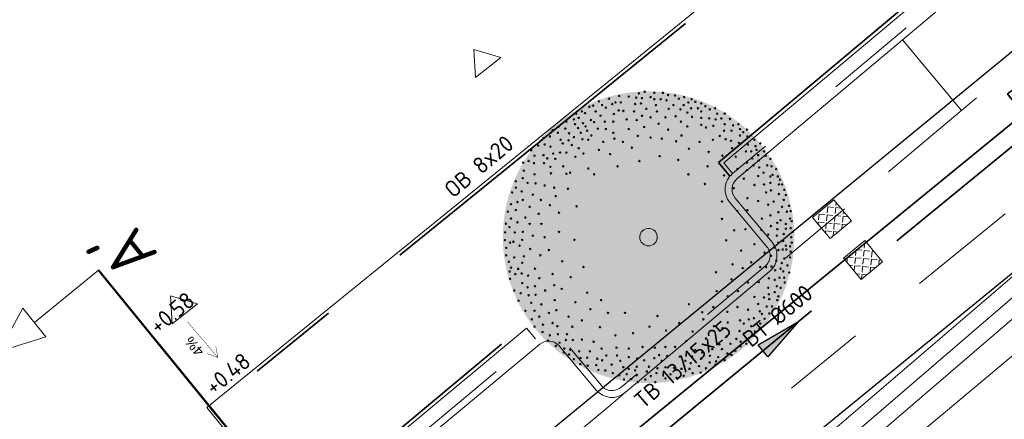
# Model space of a CAD drawing. Header units: metres. Extents: x 92403 to 95147, y 464428 to 465602.
# Tile 512 of 568: x 93349 to 93371, y 465192 to 465201. Entities that reach past the tile are written whole.
import ezdxf
from ezdxf.enums import TextEntityAlignment as Align

# ---------------------------------------------------------------- set-up
doc = ezdxf.new("R2010")
doc.units = ezdxf.units.M
for name, pattern in [('DASHED', [0.75, 0.5, -0.25]), ('RI-DRAINAGE', [19.2, 6, -1.8, 1.8, -1.8, 2.4, -1.8, 1.8, -1.8]), ('RI-GWA', [18.45, 6, -1.8, 1.75, -1.8, 1.75, -1.8, 1.75, -1.8]), ('RI-HWA', [7.4, 5, -2.4]), ('VH-OPSLUITBAND_80X200', [14, 8, -2, 2, -2]), ('VH-TROTTOIRBAND', [15, 5, -2, 2, -2, 2, -2])]:
    doc.linetypes.add(name, pattern=pattern)
doc.layers.get('0').update_dxf_attribs({"linetype": 'CONTINUOUS'})
for name, color, linetype, lineweight, true_color in [('B-OI-RI-GWA_TRANSPORTLEIDING-G', 7, 'RI-GWA', 18, 0xff8400), ('N-OI-RI-DRAINAGE_DRAIN_PVC-G', 7, 'RI-DRAINAGE', 18, 0x00ff04), ('N-OI-RI-HWA_STROOMRICHTING-S', 7, 'CONTINUOUS', 25, 0x007bff), ('N-OI-RI-HWA_TRANSPORTLEIDING-G', 7, 'RI-HWA', 35, 0x007bff), ('N-RO-GR-BOOM-V', 7, 'CONTINUOUS', 18, 0x002600), ('N-WE-RI-DRAINAGE_PUTRAND-S', 7, 'CONTINUOUS', 5, 0x00ff04)]:
    doc.layers.add(name, color=color, linetype=linetype, lineweight=lineweight, true_color=true_color)
for name, color, linetype, lineweight in [('B-RO-OG-TOPOGRAFIE_BEBOUWING_ENTREE-S', 7, 'CONTINUOUS', 5), ('B-WE-VH-VERHARDING_FUNDERING-G', 252, 'CONTINUOUS', 18), ('N-RO-VW-MARKERING-G', 7, 'CONTINUOUS', 9), ('N-WE-GW-ONTGRAVING-V', 2, 'CONTINUOUS', 30), ('N-WE-VH-KANTOPSLUITING_OPSLUITBAND_80X200-G', 7, 'VH-OPSLUITBAND_80X200', 35), ('N-WE-VH-KANTOPSLUITING_TROTTOIRBAND-G', 7, 'VH-TROTTOIRBAND', 35), ('N-WE-VH-KANTOPSLUITING_TROTTOIRBAND_130 150-T18', 10, 'CONTINUOUS', 18), ('N-WE-VH-KANTOPSLUITING_VOORKANTBAND-G', 50, 'CONTINUOUS', 35), ('V-WE-RI-GWA_STROOMRICHTING-S', 30, 'CONTINUOUS', 25), ('V-WE-RI-VOLSCHUIMEN-G', 130, 'CONTINUOUS-V', 35), ('X-XX-AL-HOOGTELABEL-T-afschot', 7, 'CONTINUOUS', 18), ('X-XX-AL-HOOGTELABEL-T18', 7, 'CONTINUOUS', 18), ('X-XX-AL-VERWIJZING-S', 7, 'CONTINUOUS', 13)]:
    doc.layers.add(name, color=color, linetype=linetype, lineweight=lineweight)
doc.layers.add('N-RO-GR-BOOM-S', color=7, linetype='CONTINUOUS', lineweight=9, true_color=0x005700, transparency=0.3)
doc.styles.add('1_500_2mm', font='arial.ttf', dxfattribs={"height": 1})
doc.styles.add('NLCS-ISO', font='NLCS-ISO.ttf')
doc.styles.add('NLCS-ISO-M200-T18', font='NLCS-ISO.ttf', dxfattribs={"height": 0.36})
doc.linetypes.add('CONTINUOUS-V', pattern='A,3.5,[24,NLCS.SHX,S=0.5,R=0,X=0,Y=0],3.5', length=7)

# ---------------------------------------------------------------- blocks, each defined once
blk = doc.blocks.new('SRO-BEBOUWING_ENTREE')
blk.add_lwpolyline([(0, 0.35), (0, -0.35), (0.5, 0)], close=True)
blk = doc.blocks.new('SAL-VERWIJZING_DOORSNEDE_BOVEN-SO')
for p, q in [((-2, 9), (0, 14)), ((0, 14), (2, 9)), ((2, 9), (-2, 9)), ((0, 0), (0, 9))]:
    blk.add_line(p, q)
at = {"lineweight": 50, "style": 'NLCS-ISO'}
blk.add_attdef('...', text='', height=5, dxfattribs=at).set_placement((-0.05, -1.19), align=Align.TOP_CENTER)
blk = doc.blocks.new('Putdeksel 600x600')
at = {"ltscale": 0.1}
h = blk.add_hatch(dxfattribs=at)
h.set_pattern_fill('ANGLE', color=8, scale=0.025, angle=45)
h.set_pattern_definition([(45, (-93679.67512, -463937.87647), (-0.123478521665, 0.123478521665), [0.127, -0.047625]), (135, (-93679.67512, -463937.87647), (-0.123478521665, -0.123478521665), [0.127, -0.047625])])
h.paths.add_polyline_path([(-0.3, -0.3), (0.3, -0.3), (0.3, 0.3), (-0.3, 0.3)])
at = {"color": 250, "ltscale": 0.1}
blk.add_lwpolyline([(-0.3, -0.3), (0.3, -0.3), (0.3, 0.3), (-0.3, 0.3)], close=True, dxfattribs=at)
blk = doc.blocks.new('*U272')
at = {"ltscale": 0.1}
blk.add_hatch(color=256, dxfattribs=at).paths.add_polyline_path([(2.5, 0), (-2.5, -0.83), (-2.5, 0.83)])
at = {"ltscale": 0.1, "flags": 128}
blk.add_lwpolyline([(2.5, 0), (-2.5, -0.83), (-2.5, 0.83)], close=True, dxfattribs=at)
at = {"ltscale": 0.1, "style": 'NLCS-ISO'}
for tag, p in [('BOBL', (-123.31, 0)), ('MAT', (-0.5, 0.5))]:
    blk.add_attdef(tag, text='', height=1.8, dxfattribs=at).set_placement(p, align=Align.BOTTOM_RIGHT)
for tag, p in [('DIA', (0.5, 0.5)), ('BOBR', (123.02, 0))]:
    blk.add_attdef(tag, text='', height=1.8, dxfattribs=at).set_placement(p, align=Align.BOTTOM_LEFT)
blk.add_attdef('JVA', text='', height=1.8, dxfattribs=at).set_placement((0, -1), align=Align.TOP_CENTER)
at = {"ltscale": 0.1, "style": 'NLCS-ISO', "flags": 1}
blk.add_attdef('PUTNR-L', text='', height=1.8, dxfattribs=at).set_placement((-0.82, -5.89), align=Align.BOTTOM_RIGHT)
blk.add_attdef('PUTNR-L', text='', height=1.8, dxfattribs=at).set_placement((1.95, -5.77), align=Align.BOTTOM_LEFT)
blk = doc.blocks.new('*U301')
at = {"layer": 'N-RO-GR-BOOM-V', "linetype": 'ByBlock', "ltscale": 1, "transparency": 33554567}
h = blk.add_hatch(color=98, dxfattribs=at)
h.dxf.hatch_style = 1
h.set_gradient(color1=(0, 51, 0), color2=(184, 200, 91), rotation=177, centered=1, name='INVCURVED')
edge = h.paths.add_edge_path()
edge.add_arc((0, 0), 2.75, 0, 360)
at = {"color": 0, "lineweight": -2}
for centre, radius in [((-0.746, 2.61), 0.0139), ((-0.555, 2.66), 0.0139), ((-0.374, 2.65), 0.0139), ((-0.233, 2.63), 0.0139), ((-0.183, 2.71), 0.0139), ((-0.123, 2.62), 0.0139), ((-0.073, 2.741), 0.0139), ((0.038, 2.64), 0.0139), ((0.108, 2.72), 0.0139), ((0.108, 2.6), 0.0139), ((0.229, 2.6), 0.0139), ((0.269, 2.72), 0.0139), ((0.369, 2.68), 0.0139), ((0.5, 2.67), 0.0139), ((0.571, 2.61), 0.0139), ((0.671, 2.64), 0.0139), ((0.811, 2.6), 0.0139), ((-1.117, 2.459), 0.0139), ((-1.047, 2.479), 0.0139), ((-0.937, 2.559), 0.0139), ((-0.876, 2.489), 0.0139), ((-0.806, 2.439), 0.0139), ((-0.686, 2.509), 0.0139), ((-0.625, 2.539), 0.0139), ((-0.525, 2.539), 0.0139), ((-0.254, 2.509), 0.0139), ((-0.143, 2.52), 0.0139), ((-0.042, 2.419), 0.0139), ((0.138, 2.489), 0.0139), ((0.339, 2.579), 0.0139), ((0.38, 2.419), 0.0139), ((0.47, 2.489), 0.0139), ((0.601, 2.409), 0.0139), ((0.661, 2.489), 0.0139), ((0.751, 2.539), 0.0139), ((0.801, 2.429), 0.0139), ((0.882, 2.549), 0.0139), ((0.932, 2.429), 0.0139), ((0.993, 2.52), 0.0139), ((1.073, 2.469), 0.0139), ((1.153, 2.409), 0.0139), ((1.254, 2.429), 0.0139), ((-1.409, 2.218), 0.0139), ((-1.369, 2.328), 0.0139), ((-1.318, 2.248), 0.0139), ((-1.258, 2.369), 0.0139), ((-1.198, 2.338), 0.0139), ((-0.997, 2.369), 0.0139), ((-0.907, 2.288), 0.0139), ((-0.655, 2.319), 0.0139), ((-0.565, 2.389), 0.0139), ((-0.475, 2.379), 0.0139), ((-0.414, 2.218), 0.0139), ((-0.274, 2.369), 0.0139), ((-0.123, 2.288), 0.0139), ((0.038, 2.258), 0.0139), ((0.159, 2.369), 0.0139), ((0.319, 2.258), 0.0139), ((0.51, 2.278), 0.0139), ((0.731, 2.349), 0.0139), ((0.822, 2.268), 0.0139), ((0.993, 2.369), 0.0139), ((0.993, 2.248), 0.0139), ((1.143, 2.238), 0.0139), ((1.264, 2.218), 0.0139), ((1.294, 2.328), 0.0139), ((1.374, 2.238), 0.0139), ((1.435, 2.328), 0.0139), ((1.535, 2.228), 0.0139), ((-1.701, 2.078), 0.0139), ((-1.57, 2.047), 0.0139), ((-1.55, 2.178), 0.0139), ((-1.389, 2.128), 0.0139), ((-1.329, 2.057), 0.0139), ((-1.238, 2.148), 0.0139), ((-1.188, 2.087), 0.0139), ((-1.088, 2.208), 0.0139), ((-1.027, 2.168), 0.0139), ((-0.957, 2.047), 0.0139), ((-0.826, 2.178), 0.0139), ((-0.806, 2.037), 0.0139), ((-0.666, 2.178), 0.0139), ((-0.374, 2.037), 0.0139), ((-0.224, 2.208), 0.0139), ((-0.083, 2.078), 0.0139), ((0.189, 2.137), 0.0139), ((0.61, 2.178), 0.0139), ((0.731, 2.087), 0.0139), ((0.993, 2.117), 0.0139), ((1.083, 2.067), 0.0139), ((1.223, 2.098), 0.0139), ((1.435, 2.128), 0.0139), ((1.595, 2.107), 0.0139), ((1.696, 2.128), 0.0139), ((1.726, 2.037), 0.0139), ((-1.982, 1.866), 0.0139), ((-1.861, 1.897), 0.0139), ((-1.811, 2.017), 0.0139), ((-1.71, 1.967), 0.0139), ((-1.5, 1.957), 0.0139), ((-1.409, 1.886), 0.0139), ((-1.279, 1.967), 0.0139), ((-1.248, 1.846), 0.0139), ((-1.158, 2.007), 0.0139), ((-1.077, 1.916), 0.0139), ((-0.666, 1.967), 0.0139), ((-0.645, 1.857), 0.0139), ((-0.203, 1.907), 0.0139), ((0.038, 1.877), 0.0139), ((0.249, 1.857), 0.0139), ((0.369, 2.027), 0.0139), ((0.621, 1.916), 0.0139), ((1.344, 1.907), 0.0139), ((1.424, 2.007), 0.0139), ((1.455, 1.846), 0.0139), ((1.565, 2.007), 0.0139), ((1.726, 1.916), 0.0139), ((1.786, 1.977), 0.0139), ((1.857, 2.027), 0.0139), ((1.866, 1.897), 0.0139), ((-2.082, 1.726), 0.0139), ((-1.962, 1.746), 0.0139), ((-1.851, 1.706), 0.0139), ((-1.66, 1.836), 0.0139), ((-1.62, 1.766), 0.0139), ((-1.509, 1.826), 0.0139), ((-1.449, 1.736), 0.0139), ((-1.318, 1.676), 0.0139), ((-1.138, 1.836), 0.0139), ((-0.856, 1.796), 0.0139), ((-0.484, 1.796), 0.0139), ((-0.314, 1.686), 0.0139), ((0.52, 1.806), 0.0139), ((0.761, 1.665), 0.0139), ((0.962, 1.796), 0.0139), ((1.214, 1.836), 0.0139), ((1.555, 1.816), 0.0139), ((1.575, 1.676), 0.0139), ((1.706, 1.776), 0.0139), ((1.877, 1.746), 0.0139), ((1.997, 1.836), 0.0139), ((2.017, 1.715), 0.0139), ((2.107, 1.766), 0.0139), ((-2.213, 1.636), 0.0139), ((-2.152, 1.535), 0.0139), ((-1.982, 1.545), 0.0139), ((-1.911, 1.485), 0.0139), ((-1.801, 1.575), 0.0139), ((-1.76, 1.475), 0.0139), ((-1.67, 1.595), 0.0139), ((-1.55, 1.595), 0.0139), ((-1.379, 1.515), 0.0139), ((-1.228, 1.575), 0.0139), ((-0.937, 1.645), 0.0139), ((-0.725, 1.565), 0.0139), ((0.209, 1.525), 0.0139), ((1.133, 1.605), 0.0139), ((1.394, 1.535), 0.0139), ((1.645, 1.515), 0.0139), ((1.836, 1.615), 0.0139), ((1.937, 1.615), 0.0139), ((1.957, 1.485), 0.0139), ((2.037, 1.645), 0.0139), ((2.068, 1.545), 0.0139), ((2.178, 1.615), 0.0139), ((2.208, 1.535), 0.0139), ((2.299, 1.475), 0.0139), ((-2.364, 1.404), 0.0139), ((-2.263, 1.435), 0.0139), ((-2.163, 1.394), 0.0139), ((-1.972, 1.394), 0.0139), ((-1.851, 1.324), 0.0139), ((-1.61, 1.334), 0.0139), ((-1.138, 1.294), 0.0139), ((-0.585, 1.334), 0.0139), ((-0.173, 1.435), 0.0139), ((0.56, 1.455), 0.0139), ((1.113, 1.334), 0.0139), ((1.857, 1.404), 0.0139), ((1.977, 1.354), 0.0139), ((2.078, 1.444), 0.0139), ((2.087, 1.314), 0.0139), ((2.238, 1.354), 0.0139), ((2.319, 1.334), 0.0139), ((-2.373, 1.113), 0.0139), ((-2.353, 1.254), 0.0139), ((-2.152, 1.183), 0.0139), ((-1.841, 1.203), 0.0139), ((-1.55, 1.194), 0.0139), ((-1.48, 1.214), 0.0139), ((-1.027, 1.183), 0.0139), ((0.751, 1.183), 0.0139), ((1.424, 1.163), 0.0139), ((1.676, 1.284), 0.0139), ((1.796, 1.103), 0.0139), ((1.857, 1.264), 0.0139), ((2.068, 1.153), 0.0139), ((2.168, 1.214), 0.0139), ((2.299, 1.143), 0.0139), ((2.339, 1.173), 0.0139), ((2.409, 1.284), 0.0139), ((2.439, 1.143), 0.0139), ((-2.504, 1.053), 0.0139), ((-2.504, 0.932), 0.0139), ((-2.283, 1.023), 0.0139), ((-2.132, 1.013), 0.0139), ((-1.962, 0.973), 0.0139), ((-1.78, 0.932), 0.0139), ((1.063, 1.002), 0.0139), ((1.606, 0.922), 0.0139), ((1.997, 0.982), 0.0139), ((2.178, 0.993), 0.0139), ((2.299, 1.023), 0.0139), ((2.459, 0.993), 0.0139), ((2.479, 1.083), 0.0139), ((2.52, 0.993), 0.0139), ((-2.574, 0.842), 0.0139), ((-2.393, 0.862), 0.0139), ((-2.183, 0.802), 0.0139), ((-1.751, 0.772), 0.0139), ((-1.52, 0.912), 0.0139), ((1.866, 0.733), 0.0139), ((2.218, 0.842), 0.0139), ((2.309, 0.882), 0.0139), ((2.459, 0.812), 0.0139), ((2.56, 0.892), 0.0139), ((2.59, 0.792), 0.0139), ((-2.594, 0.621), 0.0139), ((-2.474, 0.661), 0.0139), ((-2.373, 0.701), 0.0139), ((-2.243, 0.571), 0.0139), ((-2.032, 0.701), 0.0139), ((-1.861, 0.601), 0.0139), ((-1.359, 0.581), 0.0139), ((1.385, 0.671), 0.0139), ((2.068, 0.681), 0.0139), ((2.258, 0.611), 0.0139), ((2.359, 0.671), 0.0139), ((2.52, 0.571), 0.0139), ((2.549, 0.701), 0.0139), ((2.65, 0.591), 0.0139), ((-2.655, 0.48), 0.0139), ((-2.504, 0.51), 0.0139), ((-2.323, 0.37), 0.0139), ((-2.072, 0.44), 0.0139), ((-1.69, 0.46), 0.0139), ((1.676, 0.49), 0.0139), ((1.866, 0.51), 0.0139), ((2.299, 0.41), 0.0139), ((2.449, 0.47), 0.0139), ((2.61, 0.48), 0.0139), ((2.68, 0.49), 0.0139), ((-2.691, 0.255), 0.0139), ((-2.625, 0.189), 0.0139), ((-2.594, 0.35), 0.0139), ((-2.474, 0.28), 0.0139), ((-2.243, 0.249), 0.0139), ((-2.022, 0.249), 0.0139), ((1.385, 0.342), 0.0139), ((2.138, 0.35), 0.0139), ((2.309, 0.209), 0.0139), ((2.429, 0.269), 0.0139), ((2.49, 0.319), 0.0139), ((2.59, 0.249), 0.0139), ((2.67, 0.35), 0.0139), ((2.7, 0.3), 0.0139), ((-2.705, 0.088), 0.0139), ((-2.524, 0.088), 0.0139), ((-2.373, 0.099), 0.0139), ((-2.183, 0.028), 0.0139), ((-1.962, -0.002), 0.0139), ((-1.69, 0.099), 0.0139), ((0, 0), 0.165), ((1.615, 0.129), 0.0139), ((1.827, 0.149), 0.0139), ((2.128, 0.139), 0.0139), ((2.258, 0.048), 0.0139), ((2.419, 0.028), 0.0139), ((2.429, 0.149), 0.0139), ((2.549, 0.059), 0.0139), ((2.59, 0.159), 0.0139), ((2.68, 0.169), 0.0139), ((2.691, -0.002), 0.0139), ((2.72, 0.099), 0.0139), ((-2.711, -0.056), 0.0139), ((-2.614, -0.103), 0.0139), ((-2.551, -0.086), 0.0139), ((-2.434, -0.162), 0.0139), ((-2.384, -0.052), 0.0139), ((-1.399, -0.052), 0.0139), ((1.465, -0.06), 0.0139), ((1.997, -0.133), 0.0139), ((2.369, -0.193), 0.0139), ((2.449, -0.103), 0.0139), ((2.54, -0.072), 0.0139), ((2.59, -0.162), 0.0139), ((2.67, -0.173), 0.0139), ((2.7, -0.103), 0.0139), ((-2.685, -0.203), 0.0139), ((-2.685, -0.343), 0.0139), ((-2.535, -0.383), 0.0139), ((-2.353, -0.363), 0.0139), ((-2.233, -0.223), 0.0139), ((-2.042, -0.343), 0.0139), ((-1.881, -0.243), 0.0139), ((1.746, -0.253), 0.0139), ((2.188, -0.293), 0.0139), ((2.309, -0.354), 0.0139), ((2.449, -0.243), 0.0139), ((2.53, -0.233), 0.0139), ((2.6, -0.233), 0.0139), ((2.67, -0.383), 0.0139), ((2.68, -0.273), 0.0139), ((-2.635, -0.464), 0.0139), ((-2.384, -0.484), 0.0139), ((-1.63, -0.454), 0.0139), ((-1.228, -0.564), 0.0139), ((1.585, -0.514), 0.0139), ((1.937, -0.474), 0.0139), ((2.107, -0.564), 0.0139), ((2.218, -0.564), 0.0139), ((2.319, -0.554), 0.0139), ((2.409, -0.444), 0.0139), ((2.513, -0.488), 0.0139), ((2.56, -0.404), 0.0139), ((2.62, -0.534), 0.0139), ((-2.621, -0.648), 0.0139), ((-2.594, -0.575), 0.0139), ((-2.514, -0.695), 0.0139), ((-2.46, -0.598), 0.0139), ((-2.393, -0.685), 0.0139), ((-2.273, -0.725), 0.0139), ((-2.143, -0.595), 0.0139), ((-1.811, -0.695), 0.0139), ((-1.469, -0.755), 0.0139), ((1.273, -0.662), 0.0139), ((1.776, -0.584), 0.0139), ((2.389, -0.625), 0.0139), ((2.49, -0.595), 0.0139), ((2.54, -0.645), 0.0139), ((2.654, -0.668), 0.0139), ((-2.614, -0.785), 0.0139), ((-2.384, -0.866), 0.0139), ((-2.143, -0.926), 0.0139), ((-2.062, -0.775), 0.0139), ((-1.78, -0.906), 0.0139), ((1.565, -0.796), 0.0139), ((1.877, -0.855), 0.0139), ((2.078, -0.846), 0.0139), ((2.269, -0.775), 0.0139), ((2.379, -0.805), 0.0139), ((2.419, -0.926), 0.0139), ((2.47, -0.765), 0.0139), ((2.56, -0.765), 0.0139), ((2.57, -0.855), 0.0139), ((-2.535, -1.006), 0.0139), ((-2.414, -1.056), 0.0139), ((-2.283, -0.946), 0.0139), ((-2.263, -1.097), 0.0139), ((-2.132, -1.087), 0.0139), ((-1.951, -1.006), 0.0139), ((-1.64, -0.976), 0.0139), ((-1.158, -1.046), 0.0139), ((1.284, -1.017), 0.0139), ((1.495, -1.117), 0.0139), ((1.686, -1.017), 0.0139), ((1.997, -1.127), 0.0139), ((2.258, -0.956), 0.0139), ((2.269, -1.076), 0.0139), ((2.379, -1.037), 0.0139), ((2.449, -1.117), 0.0139), ((2.49, -0.956), 0.0139), ((-2.454, -1.197), 0.0139), ((-2.213, -1.238), 0.0139), ((-2.022, -1.267), 0.0139), ((-1.771, -1.187), 0.0139), ((-1.379, -1.227), 0.0139), ((-0.896, -1.187), 0.0139), ((0.761, -1.265), 0.0139), ((2.068, -1.258), 0.0139), ((2.178, -1.137), 0.0139), ((2.228, -1.308), 0.0139), ((2.278, -1.167), 0.0139), ((2.328, -1.308), 0.0139), ((2.429, -1.187), 0.0139), ((-2.323, -1.388), 0.0139), ((-2.152, -1.388), 0.0139), ((-2.062, -1.498), 0.0139), ((-1.881, -1.428), 0.0139), ((-1.741, -1.378), 0.0139), ((-1.509, -1.498), 0.0139), ((-1.097, -1.358), 0.0139), ((-0.766, -1.428), 0.0139), ((-0.445, -1.428), 0.0139), ((0.168, -1.486), 0.0139), ((1.013, -1.416), 0.0139), ((1.223, -1.318), 0.0139), ((1.485, -1.408), 0.0139), ((1.676, -1.318), 0.0139), ((1.877, -1.368), 0.0139), ((2.098, -1.398), 0.0139), ((2.138, -1.448), 0.0139), ((2.278, -1.438), 0.0139), ((-2.203, -1.549), 0.0139), ((-1.992, -1.649), 0.0139), ((-1.811, -1.619), 0.0139), ((-1.721, -1.68), 0.0139), ((-1.258, -1.569), 0.0139), ((0.58, -1.619), 0.0139), ((1.033, -1.549), 0.0139), ((1.234, -1.68), 0.0139), ((1.495, -1.609), 0.0139), ((1.726, -1.569), 0.0139), ((1.796, -1.629), 0.0139), ((1.891, -1.552), 0.0139), ((1.937, -1.68), 0.0139), ((1.987, -1.529), 0.0139), ((2.107, -1.629), 0.0139), ((2.188, -1.539), 0.0139), ((-2.152, -1.689), 0.0139), ((-2.001, -1.79), 0.0139), ((-1.861, -1.85), 0.0139), ((-1.71, -1.83), 0.0139), ((-1.539, -1.83), 0.0139), ((-1.439, -1.689), 0.0139), ((-0.917, -1.699), 0.0139), ((-0.625, -1.85), 0.0139), ((-0.294, -1.81), 0.0139), ((0.018, -1.689), 0.0139), ((0.33, -1.76), 0.0139), ((0.831, -1.78), 0.0139), ((1.394, -1.719), 0.0139), ((1.475, -1.87), 0.0139), ((1.716, -1.77), 0.0139), ((1.806, -1.81), 0.0139), ((2.007, -1.78), 0.0139), ((2.087, -1.739), 0.0139), ((-1.901, -1.951), 0.0139), ((-1.751, -2.051), 0.0139), ((-1.68, -1.991), 0.0139), ((-1.559, -1.94), 0.0139), ((-1.429, -1.94), 0.0139), ((-1.258, -1.931), 0.0139), ((-1.037, -1.971), 0.0139), ((0.711, -1.96), 0.0139), ((1.083, -1.91), 0.0139), ((1.334, -2.021), 0.0139), ((1.545, -2.01), 0.0139), ((1.656, -1.92), 0.0139), ((1.736, -1.971), 0.0139), ((1.847, -2.01), 0.0139), ((1.897, -1.9), 0.0139), ((-1.6, -2.172), 0.0139), ((-1.59, -2.101), 0.0139), ((-1.5, -2.212), 0.0139), ((-1.48, -2.121), 0.0139), ((-1.309, -2.152), 0.0139), ((-1.108, -2.152), 0.0139), ((-0.887, -2.101), 0.0139), ((-0.796, -2.231), 0.0139), ((-0.605, -2.081), 0.0139), ((-0.595, -2.231), 0.0139), ((-0.374, -2.101), 0.0139), ((-0.113, -2.071), 0.0139), ((0.118, -2.081), 0.0139), ((0.199, -2.222), 0.0139), ((0.319, -2.071), 0.0139), ((0.349, -2.242), 0.0139), ((0.5, -2.071), 0.0139), ((0.882, -2.131), 0.0139), ((1.013, -2.172), 0.0139), ((1.157, -2.236), 0.0139), ((1.203, -2.111), 0.0139), ((1.385, -2.111), 0.0139), ((1.485, -2.192), 0.0139), ((1.565, -2.222), 0.0139), ((1.636, -2.141), 0.0139), ((1.736, -2.061), 0.0139), ((-1.409, -2.302), 0.0139), ((-1.288, -2.393), 0.0139), ((-1.284, -2.276), 0.0139), ((-1.158, -2.272), 0.0139), ((-1.148, -2.423), 0.0139), ((-0.987, -2.413), 0.0139), ((-0.967, -2.292), 0.0139), ((-0.876, -2.322), 0.0139), ((-0.696, -2.402), 0.0139), ((-0.535, -2.332), 0.0139), ((-0.374, -2.262), 0.0139), ((-0.213, -2.292), 0.0139), ((-0.083, -2.322), 0.0139), ((0.108, -2.282), 0.0139), ((0.249, -2.332), 0.0139), ((0.59, -2.252), 0.0139), ((0.691, -2.332), 0.0139), ((0.795, -2.376), 0.0139), ((0.822, -2.252), 0.0139), ((0.993, -2.292), 0.0139), ((1.153, -2.362), 0.0139), ((1.264, -2.402), 0.0139), ((1.273, -2.342), 0.0139), ((1.314, -2.262), 0.0139), ((1.435, -2.322), 0.0139), ((-0.946, -2.503), 0.0139), ((-0.816, -2.513), 0.0139), ((-0.675, -2.563), 0.0139), ((-0.555, -2.603), 0.0139), ((-0.475, -2.452), 0.0139), ((-0.414, -2.583), 0.0139), ((-0.374, -2.483), 0.0139), ((-0.254, -2.513), 0.0139), ((-0.224, -2.443), 0.0139), ((-0.224, -2.603), 0.0139), ((-0.033, -2.533), 0.0139), ((0.008, -2.443), 0.0139), ((0.148, -2.563), 0.0139), ((0.168, -2.473), 0.0139), ((0.319, -2.452), 0.0139), ((0.414, -2.587), 0.0139), ((0.48, -2.463), 0.0139), ((0.621, -2.483), 0.0139), ((0.661, -2.614), 0.0139), ((0.772, -2.483), 0.0139), ((0.831, -2.563), 0.0139), ((0.952, -2.432), 0.0139), ((0.982, -2.553), 0.0139), ((1.083, -2.473), 0.0139), ((-0.465, -2.684), 0.0139), ((-0.324, -2.673), 0.0139), ((-0.203, -2.734), 0.0139), ((-0.062, -2.684), 0.0139), ((0.042, -2.617), 0.0139), ((0.128, -2.734), 0.0139), ((0.319, -2.664), 0.0139), ((0.53, -2.653), 0.0139)]:
    blk.add_circle(centre, radius, dxfattribs=at)
blk = doc.blocks.new('*U434')
at = {"ltscale": 0.1, "style": 'NLCS-ISO'}
for tag, p in [('BOBL', (-67.48, 0)), ('MAT', (-1, 0.5))]:
    blk.add_attdef(tag, text='', height=1.8, dxfattribs=at).set_placement(p, align=Align.BOTTOM_RIGHT)
for tag, p in [('DIA', (1, 0.5)), ('BOBR', (67.12, 0))]:
    blk.add_attdef(tag, text='', height=1.8, dxfattribs=at).set_placement(p, align=Align.BOTTOM_LEFT)
blk.add_attdef('JVA', text='', height=1.8, dxfattribs=at).set_placement((0, -1), align=Align.TOP_CENTER)

msp = doc.modelspace()

# ---------------------------------------------------------------- linework, layer by layer
at = {"layer": 'B-OI-RI-GWA_TRANSPORTLEIDING-G'}
msp.add_lwpolyline([(93446.043344, 465256.115521), (93414.928619, 465230.784301), (93385.545, 465207.335), (93345.02, 465172.545), (93309.939, 465138.03), (93281.489, 465106.16), (93272.55, 465095.75), (93246.12, 465056.88), (93231.409, 465035.78), (93221.1, 465020.839), (93190.047, 464975.644), (93154.17, 464931), (93110.8, 464886.38), (93068.919, 464854.632), (93060.958017, 464850.622994)], dxfattribs=at)
at = {"layer": 'B-WE-VH-VERHARDING_FUNDERING-G', "lineweight": 13, "flags": 128}
for points in [[(93445.822371, 465256.386945), (93414.70897, 465231.056803), (93385.321779, 465207.604651), (93344.783003, 465172.802825), (93309.685451, 465138.27154), (93281.225658, 465106.390569), (93272.271639, 465095.963079), (93245.831721, 465057.078493), (93231.121404, 465035.979473), (93220.811724, 465021.037488), (93189.76596, 464975.853018), (93153.907518, 464931.232111), (93110.567471, 464886.642928), (93068.733035, 464854.930226), (93060.800581, 464850.935601)], [(93446.264317, 465255.844097), (93415.148269, 465230.5118), (93385.768221, 465207.065349), (93345.256997, 465172.287175), (93310.192549, 465137.78846), (93281.752342, 465105.929431), (93272.828361, 465095.536921), (93246.408279, 465056.681507), (93231.696596, 465035.580527), (93221.388276, 465020.640512), (93190.32804, 464975.434982), (93154.432482, 464930.767889), (93111.032529, 464886.117072), (93069.104965, 464854.333774), (93061.115419, 464850.310399)]]:
    msp.add_lwpolyline(points, dxfattribs=at)
at = {"layer": 'N-OI-RI-DRAINAGE_DRAIN_PVC-G', "flags": 128}
msp.add_lwpolyline([(93345.143875, 465175.681412), (93383.660515, 465207.13944)], dxfattribs=at)
at = {"layer": 'N-OI-RI-HWA_TRANSPORTLEIDING-G', "flags": 128}
msp.add_lwpolyline([(93345.468069, 465177.181975), (93386.176937, 465210.602448)], dxfattribs=at)
at = {"layer": 'N-RO-VW-MARKERING-G', "linetype": 'DASHED', "ltscale": 5, "flags": 128}
for points in [[(93381.617305, 465208.662032), (93377.421112, 465205.230177), (93365.923674, 465195.58875)], [(93369.754892, 465198.801502), (93368.469791, 465200.333989)], [(93376.670351, 465198.336284), (93365.154839, 465188.679701), (93357.484769, 465182.307779)], [(93362.437266, 465192.665147), (93362.079075, 465192.364778), (93350.183961, 465182.482895)]]:
    msp.add_lwpolyline(points, dxfattribs=at)
at = {"layer": 'N-WE-GW-ONTGRAVING-V', "flags": 128}
for points in [[(93273.565557, 465100.262213), (93306.956804, 465137.956634), (93308.891596, 465139.870037), (93306.444478, 465142.81861), (93299.22541, 465136.700237), (93297.156438, 465139.141416), (93305.761351, 465146.434335), (93344.448649, 465178.415175), (93385.161698, 465211.839092), (93422.410042, 465242.16203)], [(93403.426947, 465181.733642), (93388.936499, 465199.436043), (93383.626715, 465205.690746), (93348.152106, 465176.718038), (93350.367437, 465173.965667), (93349.986033, 465173.641994), (93373.790967, 465143.453099), (93372.907063, 465142.756112), (93387.855532, 465125.380409), (93386.187779, 465123.945627), (93367.908643, 465145.192808), (93350.36486, 465167.077422), (93350.509806, 465167.216653), (93345.847636, 465173.276479), (93327.621033, 465155.298307), (93312.871386, 465140.711711), (93314.151293, 465139.169531), (93313.777648, 465138.836642), (93346.083816, 465098.82423), (93343.292956, 465096.57956), (93358.90146, 465077.109146)]]:
    msp.add_lwpolyline(points, dxfattribs=at)
at = {"layer": 'N-WE-VH-KANTOPSLUITING_OPSLUITBAND_80X200-G', "flags": 128}
msp.add_lwpolyline([(93364.715371, 465197.372043), (93364.466596, 465197.668708), (93369.161461, 465201.605689), (93367.457762, 465203.705824), (93353.442544, 465192.331055), (93355.3093, 465190.029922), (93360.300555, 465194.176415), (93360.54796, 465193.878606)], dxfattribs=at)
at = {"layer": 'N-WE-VH-KANTOPSLUITING_TROTTOIRBAND-G', "lineweight": 15, "flags": 128}
msp.add_lwpolyline([(93409.226208, 465234.019436), (93409.128652, 465233.939651, 0.414213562), (93409.065203, 465233.306426), (93409.856557, 465232.338821, -0.414213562), (93409.814257, 465231.916671), (93381.522343, 465208.778144, -0.414213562), (93381.100193, 465208.820444), (93380.308838, 465209.788048, 0.414213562), (93379.675613, 465209.851498), (93376.049754, 465206.886091), (93364.772064, 465197.428939, 0.414213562), (93364.716402, 465196.794982), (93365.51959, 465195.837178, -0.414213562), (93365.482482, 465195.414539), (93362.340883, 465192.780084, -0.414213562), (93361.918245, 465192.817192), (93361.114209, 465193.776008, 0.412864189), (93360.481844, 465193.832999), (93349.401638, 465184.628102, 0.41054178), (93349.339473, 465183.998775), (93350.127722, 465183.025331, -0.400531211), (93350.087838, 465182.598076, -0.006243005), (93337.596947, 465172.777867), (93333.773863, 465169.772418, -0.414213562), (93333.352608, 465169.822858), (93332.580077, 465170.805556, 0.414213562), (93331.948195, 465170.881217), (93312.765922, 465155.801415, 0.414213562), (93312.690262, 465155.169533), (93313.453088, 465154.199179, -0.404626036), (93313.409911, 465153.783688, 0.006584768), (93307.849682, 465149.486879, 0.000777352), (93307.849318, 465149.486589, -0.414550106), (93307.427287, 465149.533959), (93306.648228, 465150.51171, 0.414541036), (93306.01547, 465150.582916, 0.0111353), (93296.82985, 465142.90598, 0.000505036), (93294.929437, 465141.124642, 0.414281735), (93294.90958, 465140.488481), (93295.765592, 465139.577519, -0.413745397), (93295.752222, 465139.153288, 0.001355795), (93290.679012, 465134.356767, 0.000431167), (93290.678825, 465134.356588, -0.414984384), (93290.254787, 465134.367151), (93289.393155, 465135.272917, 0.414281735), (93288.756881, 465135.288731, 0.001894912), (93281.70306, 465128.524344, 0.007732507), (93271.356442, 465118.042172, 0.414398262), (93271.370629, 465117.405733), (93272.274044, 465116.542262, -0.410940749), (93272.283361, 465116.117209, 0.003748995), (93267.4135, 465110.935116), (93267.266621, 465110.785557, -0.385792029), (93260.762851, 465110.407644), (93253.912458, 465115.928684), (93247.148689, 465121.392224), (93239.932672, 465127.228517), (93232.641773, 465133.097726), (93225.226828, 465139.163591), (93210.817285, 465150.793842), (93209.770142, 465151.624938), (93201.837464, 465158.122951), (93199.910649, 465159.649295), (93198.360933, 465160.87707), (93192.87345, 465165.224888, -0.463375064), (93192.68011, 465171.096308), (93202.287447, 465179.796213, -0.414213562), (93202.711191, 465179.77521), (93203.550233, 465178.848652, 0.414213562), (93204.185849, 465178.817147), (93218.566018, 465191.83908, 0.414213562), (93218.597523, 465192.474696), (93217.758481, 465193.401253, -0.414213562), (93217.779485, 465193.824997), (93218.279411, 465194.277704), (93222.852491, 465197.81358), (93223.978394, 465198.661971), (93225.030833, 465199.420116), (93227.812063, 465201.361465), (93227.86854, 465201.401449)], format="xyb", dxfattribs=at)
at = {"layer": 'N-WE-VH-KANTOPSLUITING_VOORKANTBAND-G', "linetype": 'Continuous', "lineweight": 15}
msp.add_lwpolyline([(93337.688917, 465172.659366, 0.006243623), (93350.183961, 465182.482895, 0.403066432), (93350.244799, 465183.119106), (93349.456046, 465184.093171, -0.41054178), (93349.49749, 465184.512722), (93360.577696, 465193.717619, -0.412864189), (93360.999272, 465193.679625), (93361.803309, 465192.720809, 0.414213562), (93362.437266, 465192.665147), (93365.578864, 465195.299603, 0.414213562), (93365.634526, 465195.93356), (93364.831339, 465196.891365, -0.414213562), (93364.868447, 465197.314003), (93376.14543, 465206.770562), (93379.770575, 465209.735386, -0.414213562), (93380.192725, 465209.693086), (93380.98408, 465208.725481, 0.414213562), (93381.617305, 465208.662032), (93409.90922, 465231.800559, 0.414213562)], format="xyb", dxfattribs=at)
msp.add_lwpolyline([(93364.772064, 465197.428939), (93364.579299, 465197.658812), (93369.273175, 465201.594964), (93367.46949, 465203.818351), (93353.330017, 465192.342783), (93355.298164, 465189.916666), (93360.290141, 465194.063758), (93360.481844, 465193.832999)], dxfattribs=at)
at = {"layer": 'V-WE-RI-VOLSCHUIMEN-G'}
msp.add_line((93360.400743, 465189.997442), (93383.907515, 465209.184795), dxfattribs=at)
at = {"layer": 'X-XX-AL-HOOGTELABEL-T-afschot', "const_width": 0.008865}
for points in [[(93353.570395, 465193.430511), (93352.903892, 465194.212371)], [(93353.525852, 465193.672112), (93353.570395, 465193.430511), (93353.338891, 465193.512736)]]:
    msp.add_lwpolyline(points, dxfattribs=at)
at = {"layer": 'X-XX-AL-VERWIJZING-S', "lineweight": 50, "flags": 128}
msp.add_lwpolyline([(93366.974784, 465175.700177), (93350.972533, 465195.328425)], dxfattribs=at)
at = {"layer": 'X-XX-AL-VERWIJZING-S', "lineweight": 50, "elevation": 0.142, "flags": 128}
msp.add_lwpolyline([(93363.828, 465179.56), (93352.261, 465193.748)], dxfattribs=at)
at = {"layer": 'X-XX-AL-VERWIJZING-S', "color": 0, "lineweight": 50, "elevation": 0.142, "flags": 128}
msp.add_lwpolyline([(93363.828, 465179.56), (93352.261, 465193.748)], dxfattribs=at)

# ---------------------------------------------------------------- block references
at = {"layer": 'B-RO-OG-TOPOGRAFIE_BEBOUWING_ENTREE-S', "ltscale": 1, "rotation": 128.3520319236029}
for p in [(93359.451032, 465199.734513), (93352.849967, 465194.379521)]:
    msp.add_blockref('SRO-BEBOUWING_ENTREE', p, dxfattribs=at)
at = {"layer": 'N-OI-RI-HWA_STROOMRICHTING-S'}
ref = msp.add_blockref('*U272', (93365.822503, 465193.892211), dxfattribs=dict(at, xscale=0.2, yscale=0.2, zscale=0.2, rotation=39.3847278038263))
ref.add_attrib('MAT', 'BT', dxfattribs={"layer": '0', "ltscale": 0.1, "height": 0.36, "rotation": 39.3847278, "style": 'NLCS-ISO'}).set_placement((93365.68176, 465193.906049), align=Align.BOTTOM_RIGHT)
ref.add_attrib('DIA', '%%C600', dxfattribs={"layer": '0', "ltscale": 0.1, "height": 0.36, "rotation": 39.3847278, "style": 'NLCS-ISO'}).set_placement((93365.836341, 465194.032954), align=Align.BOTTOM_LEFT)
at = {"layer": 'N-RO-GR-BOOM-S', "xscale": 1.15355493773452, "yscale": 1.15355493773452, "zscale": 1.15355493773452}
msp.add_blockref('*U301', (93362.944144, 465196.046553), dxfattribs=at)
at = {"layer": 'N-WE-RI-DRAINAGE_PUTRAND-S', "rotation": 219.8083587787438}
for p in [(93366.937487, 465196.437209), (93367.611017, 465195.547525)]:
    msp.add_blockref('Putdeksel 600x600', p, dxfattribs=at)
at = {"layer": 'V-WE-RI-GWA_STROOMRICHTING-S'}
ref = msp.add_blockref('*U434', (93372.154129, 465199.591119), dxfattribs=dict(at, xscale=0.2, yscale=0.2, zscale=0.2, rotation=39.22296934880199))
ref.add_attrib('MAT', 'Beton', dxfattribs={"layer": '0', "ltscale": 0.1, "height": 0.36, "rotation": 39.2229693, "style": 'NLCS-ISO'}).set_placement((93371.935957, 465199.54212), align=Align.BOTTOM_RIGHT)
at = {"layer": 'X-XX-AL-VERWIJZING-S', "xscale": 0.2000000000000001, "yscale": 0.2000000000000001, "zscale": 0.2000000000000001, "rotation": 129.189685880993}
msp.add_blockref('SAL-VERWIJZING_DOORSNEDE_BOVEN-SO', (93350.972533, 465195.328425), dxfattribs=at).add_auto_attribs({'...': "A'"})

# ---------------------------------------------------------------- texts
at = {"layer": 'N-WE-VH-KANTOPSLUITING_TROTTOIRBAND_130 150-T18', "char_height": 0.36, "width": 4.66934953, "attachment_point": 1, "style": 'NLCS-ISO-M200-T18'}
for s, insert, rotation in [('OB 8x20', (93358.456725, 465197.151736), 40.0309777), ('TB 13/15x25', (93362.589658, 465192.5651), 40.8610603)]:
    msp.add_mtext(s, dxfattribs=dict(at, insert=insert, rotation=rotation))
at = {"layer": 'X-XX-AL-HOOGTELABEL-T-afschot', "insert": (93353.116537, 465193.429493), "char_height": 0.22, "width": 4.66934953, "attachment_point": 1, "rotation": 130.1041406, "style": '1_500_2mm'}
msp.add_mtext('4%', dxfattribs=at)
at = {"layer": 'X-XX-AL-HOOGTELABEL-T18', "char_height": 0.36, "width": 4.66934953, "attachment_point": 1, "rotation": 39.6210031, "style": 'NLCS-ISO-M200-T18'}
for s, insert in [('+0.58', (93352.039876, 465194.195127)), ('+0.48', (93353.251619, 465192.86807))]:
    msp.add_mtext(s, dxfattribs=dict(at, insert=insert))

doc.saveas('drawing.dxf')
